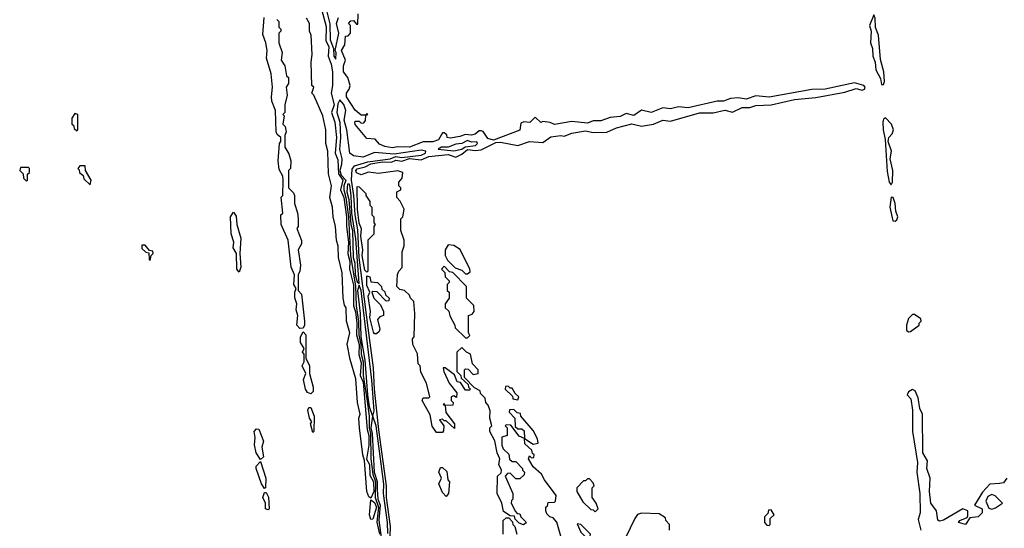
# Model space of a CAD drawing. Extents: x 2769579 to 2883812, y 684207 to 828660.
# Tile 337 of 505: x 2843180 to 2848270, y 767175 to 769804. Entities that reach past the tile are written whole.
import ezdxf

# ---------------------------------------------------------------- set-up
doc = ezdxf.new("R2010")
doc.units = 0

msp = doc.modelspace()

# ---------------------------------------------------------------- linework, layer by layer
at = {"layer": '0CON02XD'}
for points in [[(2844763.3, 769865), (2844783.4, 769783.4), (2844785, 769700), (2844802, 769655), (2844804, 769615), (2844815, 769600), (2844815.8, 769635), (2844810, 769645), (2844830.6, 769735), (2844817.5, 769785), (2844828.6, 769815)], [(2844628.3, 768208.3), (2844613.3, 768225), (2844617.5, 768275), (2844610, 768305), (2844612.5, 768335), (2844603, 768367), (2844602.5, 768395), (2844610, 768415), (2844597.5, 768435), (2844600, 768485), (2844583.3, 768525), (2844567.5, 768665), (2844532.5, 768745), (2844530, 768795), (2844540, 768805), (2844532.5, 768887.5), (2844540, 768895), (2844542.5, 768975), (2844540, 768995), (2844520.7, 769030.7), (2844516.7, 769075), (2844522.5, 769165), (2844530, 769175), (2844530, 769195), (2844511.7, 769211.7), (2844506.7, 769225), (2844502.5, 769335), (2844483.6, 769383.6), (2844481.2, 769405), (2844487.5, 769455), (2844480, 769525), (2844456.7, 769605), (2844460, 769645), (2844452.5, 769685), (2844437, 769727), (2844443.3, 769815)], [(2844995, 767330), (2844985, 767337.5), (2844974, 767365), (2844962.5, 767525), (2844953.8, 767555), (2844936.2, 767695), (2844933.3, 767745), (2844940, 767765), (2844926, 767825), (2844918.3, 767948.3), (2844888.3, 768048.3), (2844873, 768127), (2844886.2, 768185), (2844870, 768245), (2844867.5, 768315), (2844858.3, 768328.3), (2844852.5, 768365), (2844846.7, 768495), (2844827.5, 768575), (2844827, 768633), (2844817.5, 768665), (2844812.5, 768735), (2844800, 768785), (2844797.5, 768835), (2844782.5, 768885), (2844792.5, 768945), (2844777, 769007), (2844772.5, 769125), (2844762.5, 769165), (2844762.5, 769235), (2844747, 769307), (2844700, 769415), (2844690, 769425), (2844700, 769455), (2844690, 769465), (2844687.5, 769585), (2844692.5, 769625), (2844687.5, 769725), (2844677.5, 769745), (2844677.5, 769785), (2844663, 769813)], [(2844742.2, 769852.2), (2844765, 769770), (2844761.9, 769695), (2844777.3, 769665), (2844774.2, 769615), (2844790.5, 769575), (2844796.5, 769535), (2844796.4, 769463.6), (2844790, 769425), (2844805.5, 769365), (2844792, 769325), (2844809.4, 769275), (2844817.5, 769195), (2844810, 769115), (2844825, 769080), (2844827.9, 769007.9), (2844851.2, 768975), (2844838.9, 768925), (2844855.3, 768885), (2844870.2, 768785), (2844869.3, 768735), (2844879.4, 768655), (2844876.5, 768593.5), (2844886.8, 768555), (2844884.2, 768515), (2844905, 768432.5), (2844906.1, 768325), (2844915.3, 768294.7), (2844923.2, 768235), (2844921.1, 768175), (2844935.2, 768125), (2844933.8, 768073.8), (2844945, 768030), (2844940, 767965), (2844955, 767930), (2844976.3, 767686.3), (2844984.5, 767655), (2844984.4, 767605), (2844972.5, 767532.5), (2844988.2, 767505), (2844990, 767450), (2845008.2, 767415), (2845010.4, 767365), (2844995, 767330)], [(2845977.5, 767135), (2845957, 767207), (2845938.3, 767228.3), (2845920, 767235), (2845905, 767250), (2845900, 767265), (2845900, 767285), (2845908.3, 767291.7), (2845911.7, 767308.3), (2845945, 767310), (2845950, 767315), (2845952.5, 767345), (2845892.5, 767425), (2845877.5, 767455), (2845833.6, 767493.6), (2845810, 767535), (2845815, 767550), (2845825, 767540), (2845838.3, 767541.7), (2845840, 767555), (2845831.7, 767561.7), (2845828.3, 767578.3), (2845791.7, 767611.7), (2845790, 767640), (2845835, 767610), (2845860, 767615), (2845857, 767637), (2845835, 767680), (2845770, 767755), (2845768.3, 767768.3), (2845751.7, 767771.7), (2845735, 767790), (2845711.7, 767788.3), (2845710, 767775), (2845740, 767745), (2845741.7, 767701.7), (2845755, 767690), (2845775, 767690), (2845788.3, 767678.3), (2845790, 767640), (2845761.7, 767651.7), (2845718.3, 767708.3), (2845695, 767710), (2845690, 767705), (2845700, 767695), (2845700, 767655), (2845673, 767647), (2845672.5, 767605), (2845680, 767585), (2845708.3, 767558.3), (2845711.7, 767531.7), (2845725, 767520), (2845745, 767520), (2845780, 767485), (2845780, 767475), (2845790, 767465), (2845788.3, 767451.7), (2845765, 767430), (2845745, 767430), (2845715, 767460), (2845701.7, 767458.3), (2845690, 767445), (2845730, 767355), (2845730, 767325), (2845721.7, 767318.3), (2845720, 767305), (2845742.5, 767262.5), (2845751.7, 767251.7), (2845765, 767250), (2845770, 767235), (2845795, 767210), (2845797.5, 767202.5), (2845791.7, 767198.3), (2845785, 767192.5), (2845761.7, 767201.7), (2845741.7, 767221.7), (2845738.3, 767238.3), (2845715, 767240), (2845681.2, 767261.2), (2845672.5, 767305), (2845647.5, 767355), (2845650, 767445), (2845668.3, 767461.7), (2845670, 767475), (2845657.5, 767505), (2845662.5, 767535), (2845647.5, 767565), (2845636.4, 767626.4), (2845610, 767675), (2845610, 767695), (2845620, 767705), (2845610, 767745), (2845611.7, 767781.7), (2845601.7, 767811.7), (2845590, 767825), (2845587, 767847), (2845561.7, 767871.7), (2845560, 767885), (2845531.7, 767901.7), (2845480, 767955), (2845480, 767995), (2845485, 768000), (2845498.3, 767998.3), (2845525, 767970), (2845550, 767975), (2845550, 767995), (2845520, 768025), (2845510, 768075), (2845490, 768085), (2845465, 768110), (2845440, 768085), (2845440, 767985), (2845460, 767965), (2845461.7, 767951.7), (2845498.3, 767918.3), (2845500, 767905), (2845510, 767895), (2845505, 767890), (2845485, 767890), (2845458.3, 767928.3), (2845441.7, 767931.7), (2845428.3, 767968.3), (2845380, 768005), (2845370, 768005), (2845372.5, 767985), (2845400, 767925), (2845440, 767875), (2845438.3, 767851.7), (2845425, 767860), (2845410, 767855), (2845410, 767835), (2845420, 767825), (2845418.3, 767811.7), (2845380, 767810), (2845375, 767820), (2845370, 767815), (2845380, 767810), (2845383, 767773), (2845427.5, 767715), (2845428.3, 767691.7), (2845385, 767730), (2845375, 767730), (2845365, 767740), (2845350, 767735), (2845372.5, 767705), (2845371.7, 767678.3), (2845365, 767670), (2845335, 767670), (2845313, 767703), (2845301.7, 767761.7), (2845260, 767835), (2845265, 767850), (2845295, 767850), (2845300, 767855), (2845282.5, 767925), (2845253, 767983), (2845250, 768015), (2845240, 768025), (2845237, 768077), (2845212.5, 768125), (2845210, 768155), (2845220, 768165), (2845222.5, 768285), (2845217, 768347), (2845200, 768365), (2845195, 768380), (2845170, 768405), (2845145, 768410), (2845130, 768425), (2845133, 768487), (2845140, 768505), (2845157.5, 768522.5), (2845157.5, 768605), (2845167.5, 768635), (2845167.5, 768665), (2845150, 768715), (2845150, 768775), (2845160, 768785), (2845167.5, 768825), (2845147, 768867), (2845130, 768885), (2845130, 768915), (2845150, 768925), (2845150, 768935), (2845140, 768945), (2845140, 768965), (2845157.5, 768985), (2845160, 769015), (2845135, 769022.5), (2845035, 769009.2), (2844984, 769016), (2844945, 769002), (2844921.9, 769011.9), (2844917.5, 769025), (2844925, 769034), (2844966.7, 769043.3), (2844995, 769059.4), (2845055, 769068.9), (2845102.8, 769067.2), (2845125, 769077.7), (2845155, 769073.5), (2845195, 769086.9), (2845255, 769080), (2845295, 769096.5), (2845395, 769107.8), (2845435, 769093.3), (2845465, 769108.6), (2845495, 769133.8), (2845535, 769128.1), (2845565, 769131.4), (2845640.7, 769169.3), (2845665, 769172), (2845755, 769153.8), (2845815.5, 769175.5), (2845885, 769169.2), (2845925, 769198.5), (2845976.7, 769205), (2845995, 769201.5), (2846035, 769218.1), (2846105, 769230.6), (2846145, 769220.6), (2846215, 769222.2), (2846265, 769245.6), (2846345, 769265.6), (2846395, 769254.2), (2846455.7, 769264.3), (2846505, 769284.5), (2846545, 769279.4), (2846695, 769322.1), (2846765, 769323.1), (2846825, 769336.7), (2846865, 769327.1), (2846915, 769350.6), (2846955, 769350), (2846985, 769360), (2847065, 769364.5), (2847185, 769391.1), (2847295, 769402.3), (2847445, 769428.9), (2847505, 769448.1), (2847535, 769440.6), (2847547.5, 769445), (2847550, 769455), (2847543.3, 769465), (2847495, 769478), (2847344.4, 769445.6), (2847275, 769442.9), (2847055, 769404), (2846985, 769410.8), (2846935.7, 769394.3), (2846895, 769400.8), (2846855, 769397.5), (2846817.6, 769382.4), (2846785, 769383.6), (2846635, 769348.6), (2846585, 769354), (2846545, 769344.3), (2846505, 769348), (2846445, 769324.4), (2846395, 769336.9), (2846355, 769308.8), (2846315, 769320), (2846285, 769304), (2846232.1, 769297.9), (2846185, 769280.8), (2846145, 769281.2), (2846115, 769270), (2846035, 769278.8), (2845945, 769263.3), (2845923, 769273), (2845885, 769277.5), (2845873.3, 769273.3), (2845845, 769300), (2845816.7, 769273.3), (2845787, 769277), (2845770, 769270), (2845765, 769233.3), (2845628.8, 769181.2), (2845599.7, 769189.7), (2845576.4, 769226.4), (2845565, 769230), (2845555, 769230), (2845535, 769213.3), (2845515, 769207.5), (2845485, 769211.2), (2845455, 769200), (2845405, 769192.5), (2845390, 769195), (2845388.3, 769208.3), (2845375, 769220), (2845365, 769220), (2845345, 769182.5), (2845315, 769172.5), (2845265, 769172.5), (2845195, 769146.2), (2845135, 769147.5), (2845105, 769142), (2845068.3, 769148.3), (2845040.7, 769160.7), (2845017, 769187), (2844975, 769190), (2844915, 769262.5), (2844913.3, 769275), (2844915, 769280), (2844935, 769280), (2844945, 769270), (2844958.3, 769271.7), (2844967, 769283), (2844970, 769310), (2844980, 769315), (2844975, 769320), (2844970, 769310), (2844945, 769310), (2844915, 769337.5), (2844870, 769405), (2844868.8, 769425), (2844883.3, 769445), (2844888.8, 769465), (2844876.2, 769505), (2844853.8, 769535), (2844854, 769565), (2844864, 769595), (2844844.2, 769645.8), (2844860, 769675), (2844865, 769720), (2844878.3, 769721.7), (2844890, 769735), (2844890, 769775), (2844880, 769785), (2844891.7, 769798.3), (2844905, 769800), (2844921.7, 769781.7), (2844928.3, 769781.7), (2844930, 769835)], [(2847645, 769470), (2847650, 769485), (2847646.7, 769535), (2847629.3, 769599.3), (2847620, 769725), (2847603.6, 769763.6), (2847601.7, 769811.7), (2847595, 769830), (2847572.5, 769775), (2847582, 769745), (2847577.5, 769685), (2847588.1, 769655), (2847590, 769615), (2847602.5, 769585), (2847606.2, 769545), (2847630, 769500), (2847635, 769470), (2847645, 769470)], [(2844510, 769805), (2844520, 769795), (2844520, 769765), (2844530, 769755), (2844530, 769745), (2844520, 769735), (2844520, 769685), (2844537.5, 769635), (2844532.5, 769595), (2844550, 769565), (2844560, 769515), (2844570, 769505), (2844570, 769475), (2844557.5, 769455), (2844562.5, 769415), (2844550, 769365), (2844550, 769325), (2844540, 769315), (2844547.5, 769307.5), (2844540, 769265), (2844551.7, 769251.7), (2844557.5, 769225), (2844550, 769205), (2844550, 769145), (2844571.7, 769111.7), (2844582.5, 769075), (2844580, 769035), (2844570, 769025), (2844570, 768935), (2844595, 768910), (2844600, 768895), (2844600, 768855), (2844616.4, 768806.4), (2844620, 768775), (2844620, 768735), (2844612.5, 768725), (2844637, 768663), (2844637.5, 768645), (2844620, 768615), (2844632.5, 768535), (2844627.5, 768505), (2844620, 768485), (2844620, 768405), (2844637.5, 768385), (2844652.5, 768245), (2844652.5, 768225), (2844645, 768210), (2844628.3, 768208.3)], [(2845095.5, 767135), (2845097.5, 767185), (2845076.4, 767335), (2845076.5, 767395), (2845036.3, 767683.7), (2845013.7, 767895), (2845008.2, 768005), (2844981.2, 768211.2), (2844935.3, 768575), (2844927.7, 768717.7), (2844913.5, 768795), (2844908, 768895), (2844895.6, 768975), (2844897.9, 769032.1), (2844911.1, 769048.9), (2844980.5, 769069.5), (2845095, 769084.5), (2845125, 769096.7), (2845155, 769092.2), (2845255, 769104.4), (2845277.5, 769115), (2845280, 769125), (2845255, 769129.2), (2845115, 769110), (2845015, 769118.1), (2844955.7, 769094.3), (2844905, 769100), (2844886.2, 769115), (2844871.2, 769235), (2844858, 769285), (2844866.2, 769335), (2844855, 769366.7), (2844835, 769390), (2844825, 769370), (2844820, 769325), (2844834.3, 769275), (2844838.1, 769195), (2844833.6, 769133.6), (2844844.5, 769085), (2844843.8, 769055), (2844834.8, 769024.8), (2844841.4, 769001.3), (2844866.7, 768975), (2844855.3, 768945), (2844855.3, 768925), (2844866.4, 768885), (2844879.6, 768785), (2844890.8, 768585), (2844916.3, 768426.3), (2844918.9, 768325), (2844932.2, 768245), (2844933.7, 768175), (2844943.9, 768125), (2844944.7, 768075), (2844955.2, 768035), (2844955.8, 767965), (2844974.4, 767844.4), (2844986, 767755), (2844986.1, 767695), (2844993.3, 767665), (2844995.3, 767535), (2845005.2, 767455), (2845018.7, 767415), (2845017.6, 767335), (2845034.8, 767285), (2845025.9, 767205.9), (2845039.8, 767145)], [(2843475, 769230), (2843480, 769235), (2843480, 769315), (2843465, 769320), (2843450, 769295), (2843450, 769265), (2843458.3, 769258.3), (2843461.7, 769241.7), (2843475, 769230)], [(2847685, 768950), (2847692.5, 768965), (2847693.3, 769025), (2847680, 769085), (2847686.7, 769125), (2847668.8, 769175), (2847673.3, 769195), (2847690, 769215), (2847696.7, 769235), (2847687.5, 769265), (2847655, 769297.5), (2847645, 769290), (2847642, 769275), (2847644.4, 769235.6), (2847654.3, 769185), (2847665, 769020), (2847674.2, 768965), (2847685, 768950)], [(2845425, 769126), (2845465, 769134.3), (2845482.2, 769147.8), (2845535.7, 769154.3), (2845547.5, 769165), (2845542.5, 769172.5), (2845515, 769171.2), (2845495, 769179.2), (2845465, 769163.8), (2845435, 769160.8), (2845395, 769146), (2845360, 769145), (2845343.3, 769135), (2845425, 769126)], [(2843545, 768950), (2843550, 768975), (2843520, 769025), (2843518.3, 769048.3), (2843491.7, 769048.3), (2843480, 769035), (2843488.3, 769028.3), (2843490, 769015), (2843508.3, 768998.3), (2843511.7, 768981.7), (2843545, 768950)], [(2843215, 768970), (2843220, 768975), (2843220, 769005), (2843230, 769015), (2843230, 769035), (2843225, 769040), (2843185, 769040), (2843180, 769025), (2843198.3, 769008.3), (2843200, 768985), (2843215, 768970)], [(2844935, 768440), (2844918.4, 768671.6), (2844897.5, 768805), (2844894.2, 768895.8), (2844887.3, 768947.3), (2844885, 768953.8), (2844875, 768954), (2844871.2, 768915), (2844882.2, 768875), (2844891.1, 768745), (2844900, 768715), (2844903.5, 768575), (2844912.1, 768545), (2844915, 768487.5), (2844925, 768448.8), (2844935, 768440)], [(2844975, 768500), (2844965, 768510), (2844950.6, 768585), (2844954.2, 768615), (2844944.4, 768685), (2844946.4, 768723.6), (2844935, 768752.5), (2844926, 768825), (2844925, 768942.5), (2844935, 768940), (2844970, 768905), (2844970, 768895), (2844990, 768865), (2844990, 768845), (2845000, 768835), (2845000, 768795), (2845010, 768785), (2845010, 768755), (2845017.5, 768745), (2845010, 768735), (2845010, 768695), (2844980, 768665), (2844980, 768505), (2844975, 768500)], [(2847705, 768762.5), (2847715, 768770), (2847720, 768785), (2847708.8, 768815), (2847705.8, 768855), (2847696.2, 768885), (2847685, 768887.5), (2847677.5, 768835), (2847693.8, 768765), (2847705, 768762.5)], [(2844315, 768500), (2844302.5, 768515), (2844300, 768595), (2844283.3, 768625), (2844287.5, 768655), (2844273, 768697), (2844270, 768785), (2844285, 768810), (2844299.3, 768789.3), (2844302.5, 768745), (2844322.5, 768675), (2844317.5, 768595), (2844322.5, 768525), (2844315, 768500)], [(2843855, 768560), (2843860, 768585), (2843870, 768595), (2843868.3, 768608.3), (2843851.7, 768611.7), (2843828.3, 768638.3), (2843811.7, 768638.3), (2843811.7, 768621.7), (2843831.7, 768601.7), (2843848.3, 768598.3), (2843850, 768565), (2843855, 768560)], [(2845495, 768490), (2845508.3, 768501.7), (2845507.5, 768515), (2845456.7, 768616.7), (2845425, 768637.5), (2845395, 768640), (2845380, 768615), (2845380, 768585), (2845391.7, 768561.7), (2845431.7, 768521.7), (2845465, 768510), (2845485, 768490), (2845495, 768490)], [(2845495, 768160), (2845507.5, 768172.5), (2845500, 768185), (2845500, 768275), (2845518.3, 768281.7), (2845530, 768295), (2845527, 768327), (2845490, 768365), (2845490, 768425), (2845418.3, 768498.3), (2845401.7, 768501.7), (2845375, 768530), (2845360, 768515), (2845378.3, 768498.3), (2845380, 768475), (2845400, 768455), (2845400, 768445), (2845390, 768435), (2845390, 768405), (2845400, 768395), (2845400, 768365), (2845380, 768335), (2845380, 768315), (2845398.3, 768298.3), (2845403, 768273), (2845430, 768225), (2845431.7, 768211.7), (2845485, 768160), (2845495, 768160)], [(2845025, 768180), (2845015, 768180), (2845008.3, 768188.3), (2844990, 768265), (2844994, 768295), (2844981.2, 768375), (2844990, 768395), (2844975, 768430), (2844975, 768480), (2844990, 768475), (2844995, 768450), (2845030, 768445), (2845050, 768425), (2845051.7, 768411.7), (2845068.3, 768398.3), (2845071.7, 768381.7), (2845090, 768365), (2845088.3, 768351.7), (2845075, 768350), (2845028.3, 768398.3), (2845005, 768400), (2845000, 768395), (2845010, 768365), (2845045, 768330), (2845060, 768295), (2845060, 768275), (2845041.7, 768268.3), (2845030, 768255), (2845042.5, 768205), (2845038.3, 768191.7), (2845025, 768180)], [(2845082.4, 767147.6), (2845081.6, 767205), (2845060.4, 767355), (2845063.3, 767403.3), (2845023.3, 767705), (2845006.2, 767755), (2845012.2, 767782.2), (2845000.8, 767940.8), (2844945.9, 768405), (2844935, 768432.5), (2844925.6, 768405), (2844939.6, 768285), (2844943.9, 768165), (2844963.5, 768043.5), (2844978.6, 767865), (2844986.2, 767805), (2845004.3, 767755), (2844994.8, 767695), (2845002.9, 767665), (2845013.3, 767465), (2845027.7, 767417.7), (2845027.3, 767375), (2845031.4, 767325), (2845043.7, 767295), (2845037.1, 767217.1), (2845100.3, 766745)], [(2847775, 768190), (2847785, 768192.5), (2847830, 768225), (2847830, 768235), (2847840, 768245), (2847838.3, 768258.3), (2847805, 768280), (2847795, 768280), (2847775, 768260), (2847763.8, 768225), (2847765, 768200), (2847775, 768190)], [(2844685, 767870), (2844667, 767877), (2844656.7, 767895), (2844647.5, 767945), (2844660, 767975), (2844640, 768015), (2844650, 768035), (2844650, 768075), (2844642.5, 768085), (2844650, 768105), (2844632.5, 768135), (2844632.5, 768165), (2844645, 768190), (2844660, 768175), (2844660, 768055), (2844677.5, 768015), (2844677.5, 767975), (2844697.5, 767905), (2844697, 767883), (2844685, 767870)], [(2845755, 767840), (2845760, 767855), (2845741.7, 767871.7), (2845725, 767900), (2845715, 767900), (2845705, 767910), (2845691.7, 767908.3), (2845690, 767895), (2845728.3, 767858.3), (2845730, 767845), (2845755, 767840)], [(2848282.5, 767435), (2848265, 767410), (2848245, 767406.7), (2848195, 767403.3), (2848157.7, 767362.3), (2848116.7, 767295), (2848155, 767276.2), (2848155.4, 767254.6), (2848135.4, 767234.6), (2848091.7, 767228.3), (2848070, 767195), (2848032.5, 767205), (2848040, 767215), (2848078.8, 767231.2), (2848081.2, 767238.8), (2848081.2, 767265), (2848055.9, 767275.9), (2847955, 767216.7), (2847935, 767212.5), (2847927, 767217), (2847920, 767265), (2847890, 767305), (2847884.1, 767365.9), (2847886.7, 767435), (2847868.8, 767485), (2847873.6, 767523.6), (2847848.8, 767565), (2847847.5, 767765), (2847833.3, 767795), (2847825, 767850), (2847810, 767885), (2847795, 767892.5), (2847775, 767881.2), (2847768, 767865), (2847786.7, 767845), (2847796.2, 767785), (2847795.7, 767675), (2847820.5, 767515), (2847818.1, 767465), (2847832.9, 767355), (2847834.6, 767255.4), (2847825, 767220), (2847838, 767165)], [(2844695, 767670), (2844683.3, 767715), (2844690, 767725), (2844677.5, 767745), (2844670, 767785), (2844675, 767800), (2844685, 767800), (2844702.5, 767755), (2844700, 767675), (2844695, 767670)], [(2844425, 767530), (2844402.5, 767565), (2844393, 767607), (2844397.5, 767645), (2844392.5, 767675), (2844405, 767690), (2844417, 767687), (2844440, 767625), (2844432.5, 767595), (2844440, 767545), (2844425, 767530)], [(2844445, 767380), (2844430, 767405), (2844402.5, 767485), (2844403, 767497), (2844425, 767520), (2844452.5, 767435), (2844450, 767385), (2844445, 767380)], [(2845385, 767340), (2845365, 767360), (2845347.5, 767405), (2845360, 767435), (2845347.5, 767465), (2845355, 767490), (2845365, 767490), (2845388.3, 767468.3), (2845392.5, 767425), (2845402.5, 767415), (2845397.5, 767355), (2845385, 767340)], [(2846155, 767260), (2846170, 767275), (2846160, 767305), (2846140, 767335), (2846140, 767385), (2846150, 767395), (2846145, 767410), (2846125, 767430), (2846115, 767430), (2846105, 767420), (2846095, 767420), (2846060, 767385), (2846060, 767365), (2846091.7, 767311.7), (2846131.7, 767271.7), (2846145, 767270), (2846155, 767260)], [(2844465, 767270), (2844450, 767275), (2844450, 767305), (2844437.5, 767335), (2844445, 767360), (2844455, 767360), (2844466.4, 767336.4), (2844470, 767275), (2844465, 767270)], [(2844995, 767220), (2844988, 767245), (2844995, 767322.5), (2845015, 767308.1), (2845024.4, 767285), (2845005, 767222.5), (2844995, 767220)], [(2848205, 767273.3), (2848225, 767280), (2848260, 767305), (2848223, 767343), (2848205, 767350), (2848185, 767338.8), (2848174.2, 767315), (2848189.5, 767279.5), (2848205, 767273.3)], [(2847055, 767190), (2847060, 767195), (2847060, 767225), (2847080, 767245), (2847065, 767270), (2847051.7, 767268.3), (2847048.3, 767251.7), (2847030, 767235), (2847030, 767205), (2847041.7, 767191.7), (2847055, 767190)], [(2845680, 767145), (2845680, 767215), (2845695, 767230), (2845708.3, 767228.3), (2845728.3, 767208.3), (2845730, 767195), (2845740, 767185), (2845750, 767145)], [(2846540, 767165), (2846540, 767195), (2846520, 767215), (2846518.3, 767228.3), (2846485, 767250), (2846395, 767252.5), (2846373.6, 767246.4), (2846360, 767225), (2846312.5, 767125)], [(2846125, 767120), (2846130, 767145), (2846080, 767195), (2846061.7, 767198.3), (2846080, 767155), (2846115, 767120), (2846125, 767120)]]:
    msp.add_lwpolyline(points, dxfattribs=at)

doc.saveas('drawing.dxf')
